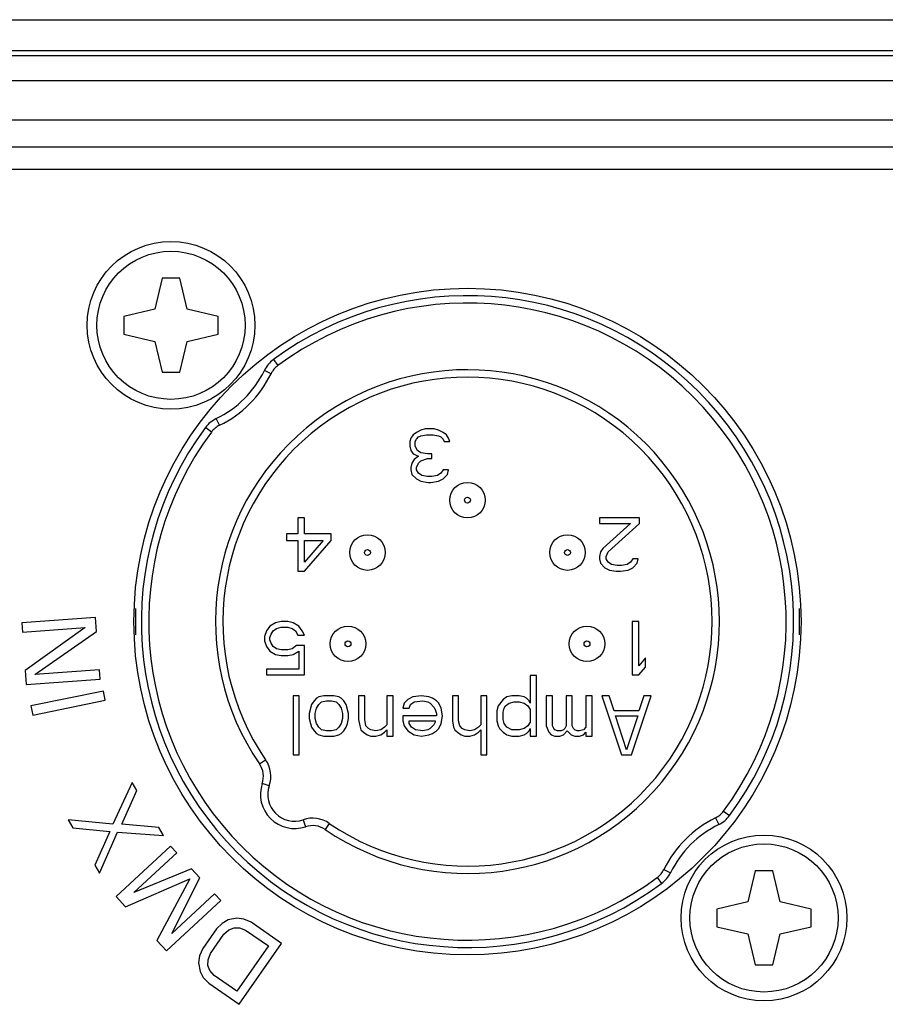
# Paper-space layout 'Sheet' of a CAD drawing. Header units: inches. Extents: x 0.2 to 10.8, y 0.2 to 8.3.
# Tile 455 of 545: x 9.537 to 9.654, y 4.918 to 5.051. Entities that reach past the tile are written whole.
import ezdxf

# ---------------------------------------------------------------- set-up
doc = ezdxf.new("R2010")
doc.units = ezdxf.units.IN
doc.header["$MEASUREMENT"] = 0
doc.layers.get('0').update_dxf_attribs({"lineweight": 5})
doc.layers.add('02___PRT_ALL_AXES', color=7, linetype='Continuous')

psp = doc.layouts.new('Sheet')

# ---------------------------------------------------------------- linework, layer by layer
at = {"color": 0, "linetype": 'ByBlock', "lineweight": -3}
for p, q in [((9.428709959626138, 5.051063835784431), (9.798123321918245, 5.051063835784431)), ((9.794370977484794, 5.046860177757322), (9.43246230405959, 5.046860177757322)), ((9.79376197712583, 5.046177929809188), (9.433071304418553, 5.046177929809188)), ((9.433071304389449, 5.042868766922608), (9.793761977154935, 5.042868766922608)), ((9.798984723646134, 5.037516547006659), (9.427848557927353, 5.037516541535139)), ((9.798984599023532, 5.033857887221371), (9.427848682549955, 5.033857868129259)), ((9.427848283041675, 5.030889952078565), (9.798984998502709, 5.030889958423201)), ((9.556216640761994, 5.016161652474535), (9.555249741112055, 5.011978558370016)), ((9.558616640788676, 5.016161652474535), (9.556216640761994, 5.016161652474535)), ((9.559583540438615, 5.011978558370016), (9.558616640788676, 5.016161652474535)), ((9.555249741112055, 5.011978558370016), (9.551066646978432, 5.011011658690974)), ((9.551066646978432, 5.011011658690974), (9.551066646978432, 5.008611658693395)), ((9.563766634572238, 5.011011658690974), (9.559583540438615, 5.011978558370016)), ((9.563766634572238, 5.008611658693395), (9.563766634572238, 5.011011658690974)), ((9.551066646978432, 5.008611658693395), (9.555249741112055, 5.007644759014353)), ((9.559583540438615, 5.007644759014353), (9.563766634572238, 5.008611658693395)), ((9.555249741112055, 5.007644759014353), (9.556216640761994, 5.003461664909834)), ((9.558616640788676, 5.003461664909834), (9.559583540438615, 5.007644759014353)), ((9.571232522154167, 5.005172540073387), (9.571827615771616, 5.004368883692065)), ((9.556216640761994, 5.003461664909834), (9.558616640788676, 5.003461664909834)), ((9.570913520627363, 5.003266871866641), (9.570013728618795, 5.003703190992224)), ((9.56396142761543, 4.996314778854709), (9.563525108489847, 4.997214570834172)), ((9.562859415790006, 4.995400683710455), (9.56205575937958, 4.9959957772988)), ((9.590066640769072, 4.995045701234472), (9.589766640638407, 4.994586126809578)), ((9.590516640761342, 4.99535208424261), (9.590066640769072, 4.995045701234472)), ((9.591116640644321, 4.995658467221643), (9.590516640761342, 4.99535208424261)), ((9.59081664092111, 4.994739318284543), (9.591116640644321, 4.994892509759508)), ((9.591716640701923, 4.995811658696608), (9.591116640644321, 4.995658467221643)), ((9.591116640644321, 4.994892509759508), (9.591866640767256, 4.995045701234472)), ((9.592916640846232, 4.995811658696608), (9.591716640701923, 4.995811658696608)), ((9.591866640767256, 4.995045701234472), (9.5927666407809, 4.995045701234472)), ((9.5927666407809, 4.995045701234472), (9.593516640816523, 4.994892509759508)), ((9.593516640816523, 4.995658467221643), (9.592916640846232, 4.995811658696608)), ((9.594116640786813, 4.99535208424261), (9.593516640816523, 4.995658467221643)), ((9.593516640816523, 4.994892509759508), (9.59381664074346, 4.994739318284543)), ((9.594566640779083, 4.995045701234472), (9.594116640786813, 4.99535208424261)), ((9.594866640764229, 4.994586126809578), (9.594566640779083, 4.995045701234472)), ((9.589766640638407, 4.994586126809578), (9.589616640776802, 4.994126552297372)), ((9.589616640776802, 4.994126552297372), (9.589616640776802, 4.993513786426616)), ((9.59036664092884, 4.994126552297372), (9.590516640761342, 4.994432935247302)), ((9.59036664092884, 4.993513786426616), (9.59036664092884, 4.994126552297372)), ((9.590516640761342, 4.994432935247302), (9.59081664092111, 4.994739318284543)), ((9.59381664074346, 4.994739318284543), (9.594116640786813, 4.994432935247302)), ((9.594116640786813, 4.994432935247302), (9.594266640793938, 4.994126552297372)), ((9.594266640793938, 4.994126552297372), (9.595016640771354, 4.994126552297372)), ((9.595016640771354, 4.994126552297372), (9.594866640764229, 4.994586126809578)), ((9.589616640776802, 4.993513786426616), (9.589766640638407, 4.99290102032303)), ((9.589766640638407, 4.99290102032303), (9.590066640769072, 4.992441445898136)), ((9.590066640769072, 4.992441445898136), (9.59081664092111, 4.992135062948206)), ((9.590666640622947, 4.99290102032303), (9.59036664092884, 4.993513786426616)), ((9.591116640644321, 4.9925946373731), (9.590666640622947, 4.99290102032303)), ((9.592016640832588, 4.992441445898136), (9.591116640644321, 4.9925946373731)), ((9.592616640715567, 4.992441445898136), (9.592016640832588, 4.992441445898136)), ((9.592616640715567, 4.99182868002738), (9.592616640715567, 4.992441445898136)), ((9.589916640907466, 4.991215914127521), (9.589766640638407, 4.990603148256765)), ((9.590216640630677, 4.991675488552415), (9.589916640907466, 4.991215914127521)), ((9.59081664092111, 4.992135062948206), (9.590216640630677, 4.991675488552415)), ((9.590516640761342, 4.990603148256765), (9.59081664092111, 4.991215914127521)), ((9.59081664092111, 4.991215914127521), (9.591116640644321, 4.99152229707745)), ((9.591116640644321, 4.99152229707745), (9.592016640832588, 4.99182868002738)), ((9.592016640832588, 4.99182868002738), (9.592616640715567, 4.99182868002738)), ((9.589766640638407, 4.990603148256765), (9.589766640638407, 4.990296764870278)), ((9.589766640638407, 4.990296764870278), (9.589916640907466, 4.989683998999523)), ((9.589916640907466, 4.989683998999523), (9.590516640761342, 4.989071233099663)), ((9.590516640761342, 4.990296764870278), (9.590516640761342, 4.990603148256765)), ((9.59081664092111, 4.989837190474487), (9.590516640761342, 4.990296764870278)), ((9.59126664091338, 4.989530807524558), (9.59081664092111, 4.989837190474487)), ((9.59381664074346, 4.989837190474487), (9.59336664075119, 4.989530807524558)), ((9.594116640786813, 4.990296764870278), (9.59381664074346, 4.989837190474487)), ((9.594866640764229, 4.990296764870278), (9.594116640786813, 4.990296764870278)), ((9.594116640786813, 4.989071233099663), (9.594716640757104, 4.989683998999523)), ((9.594716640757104, 4.989683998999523), (9.594866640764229, 4.990296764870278)), ((9.590516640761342, 4.989071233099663), (9.591116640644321, 4.988764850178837)), ((9.591116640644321, 4.988764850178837), (9.592166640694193, 4.988611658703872)), ((9.592016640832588, 4.989377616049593), (9.59126664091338, 4.989530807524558)), ((9.592616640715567, 4.989377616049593), (9.592016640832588, 4.989377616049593)), ((9.592166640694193, 4.988611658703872), (9.592466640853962, 4.988611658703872)), ((9.592466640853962, 4.988611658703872), (9.593516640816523, 4.988764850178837)), ((9.59336664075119, 4.989530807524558), (9.592616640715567, 4.989377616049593)), ((9.593516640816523, 4.988764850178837), (9.594116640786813, 4.989071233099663)), ((9.574516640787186, 4.983811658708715), (9.574516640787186, 4.981666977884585)), ((9.575416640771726, 4.983811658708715), (9.574516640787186, 4.983811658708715)), ((9.575416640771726, 4.981666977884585), (9.575416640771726, 4.983811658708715)), ((9.615216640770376, 4.983811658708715), (9.615216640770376, 4.98304570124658)), ((9.620616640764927, 4.983811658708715), (9.615216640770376, 4.983811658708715)), ((9.615216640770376, 4.98304570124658), (9.619416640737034, 4.98304570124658)), ((9.619416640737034, 4.98304570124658), (9.615666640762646, 4.979675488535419)), ((9.616416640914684, 4.979215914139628), (9.620616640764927, 4.98304570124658)), ((9.620616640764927, 4.98304570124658), (9.620616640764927, 4.983811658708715)), ((9.573016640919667, 4.981666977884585), (9.573016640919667, 4.980747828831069)), ((9.574516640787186, 4.981666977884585), (9.573016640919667, 4.981666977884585)), ((9.579016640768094, 4.981666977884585), (9.575416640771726, 4.981666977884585)), ((9.579016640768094, 4.980747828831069), (9.579016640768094, 4.981666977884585)), ((9.573016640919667, 4.980747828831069), (9.574516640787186, 4.980747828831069)), ((9.574516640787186, 4.980747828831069), (9.574516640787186, 4.976611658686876)), ((9.575416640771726, 4.976611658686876), (9.579016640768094, 4.980747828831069)), ((9.577966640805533, 4.980747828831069), (9.575416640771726, 4.977837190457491)), ((9.575416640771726, 4.977837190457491), (9.575416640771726, 4.980747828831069)), ((9.575416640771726, 4.980747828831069), (9.577966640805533, 4.980747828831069)), ((9.615366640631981, 4.979215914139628), (9.615216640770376, 4.978603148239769)), ((9.615666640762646, 4.979675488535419), (9.615366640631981, 4.979215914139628)), ((9.61611664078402, 4.978603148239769), (9.616416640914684, 4.979215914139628)), ((9.615216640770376, 4.978603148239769), (9.615216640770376, 4.978296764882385)), ((9.615216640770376, 4.978296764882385), (9.615366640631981, 4.977683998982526)), ((9.615366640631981, 4.977683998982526), (9.615966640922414, 4.97707123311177)), ((9.61611664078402, 4.978296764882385), (9.61611664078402, 4.978603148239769)), ((9.616416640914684, 4.977837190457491), (9.61611664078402, 4.978296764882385)), ((9.616866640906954, 4.977530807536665), (9.616416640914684, 4.977837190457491)), ((9.619416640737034, 4.977837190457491), (9.618966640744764, 4.977530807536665)), ((9.619716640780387, 4.978296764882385), (9.619416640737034, 4.977837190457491)), ((9.620466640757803, 4.978296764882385), (9.619716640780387, 4.978296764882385)), ((9.619716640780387, 4.97707123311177), (9.620316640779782, 4.977683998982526)), ((9.620316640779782, 4.977683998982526), (9.620466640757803, 4.978296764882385)), ((9.574516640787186, 4.976611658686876), (9.575416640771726, 4.976611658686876)), ((9.615966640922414, 4.97707123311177), (9.61656664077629, 4.976764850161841)), ((9.61656664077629, 4.976764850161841), (9.617466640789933, 4.976611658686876)), ((9.617616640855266, 4.9773776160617), (9.616866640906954, 4.977530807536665)), ((9.617466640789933, 4.976611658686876), (9.618066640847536, 4.976611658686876)), ((9.618216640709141, 4.9773776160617), (9.617616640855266, 4.9773776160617)), ((9.618066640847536, 4.976611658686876), (9.619116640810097, 4.976764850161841)), ((9.618966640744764, 4.977530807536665), (9.618216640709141, 4.9773776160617)), ((9.619116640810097, 4.976764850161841), (9.619716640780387, 4.97707123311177)), ((9.552616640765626, 4.971582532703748), (9.552616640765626, 4.968048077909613)), ((9.642216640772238, 4.968040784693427), (9.642216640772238, 4.971575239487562)), ((9.547246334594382, 4.970360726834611), (9.537272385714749, 4.969639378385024)), ((9.537272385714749, 4.969639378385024), (9.537362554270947, 4.968392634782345)), ((9.54738158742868, 4.968490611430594), (9.547246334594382, 4.970360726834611)), ((9.571516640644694, 4.96965846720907), (9.570766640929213, 4.969198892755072)), ((9.572266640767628, 4.969811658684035), (9.571516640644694, 4.96965846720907)), ((9.573166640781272, 4.969811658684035), (9.572266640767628, 4.969811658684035)), ((9.573916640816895, 4.96965846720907), (9.573166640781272, 4.969811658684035)), ((9.57466664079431, 4.969198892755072), (9.573916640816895, 4.96965846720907)), ((9.619616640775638, 4.969811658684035), (9.619616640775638, 4.9626116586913)), ((9.620516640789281, 4.969811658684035), (9.619616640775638, 4.969811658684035)), ((9.620516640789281, 4.963837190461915), (9.620516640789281, 4.969811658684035)), ((9.537362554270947, 4.968392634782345), (9.545851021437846, 4.969006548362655)), ((9.545851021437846, 4.969006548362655), (9.537738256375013, 4.963197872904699)), ((9.53905661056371, 4.962666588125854), (9.54738158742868, 4.968490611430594)), ((9.570316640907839, 4.968586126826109), (9.570016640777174, 4.967820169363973)), ((9.570766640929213, 4.969198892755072), (9.570316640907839, 4.968586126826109)), ((9.570916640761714, 4.968126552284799), (9.571216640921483, 4.968586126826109)), ((9.571216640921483, 4.968586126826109), (9.571666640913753, 4.968892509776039)), ((9.571666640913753, 4.968892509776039), (9.572266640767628, 4.9690457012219)), ((9.572266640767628, 4.9690457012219), (9.573166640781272, 4.9690457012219)), ((9.573166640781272, 4.9690457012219), (9.573766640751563, 4.968892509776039)), ((9.573766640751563, 4.968892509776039), (9.574216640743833, 4.968586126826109)), ((9.574216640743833, 4.968586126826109), (9.574516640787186, 4.967973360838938)), ((9.575116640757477, 4.968586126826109), (9.57466664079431, 4.969198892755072)), ((9.575416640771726, 4.967973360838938), (9.575116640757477, 4.968586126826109)), ((9.570016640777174, 4.967820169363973), (9.570016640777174, 4.967207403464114)), ((9.570016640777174, 4.967207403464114), (9.570316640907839, 4.966441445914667)), ((9.570766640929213, 4.967666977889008), (9.570916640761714, 4.968126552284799)), ((9.570766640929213, 4.967360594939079), (9.570766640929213, 4.967666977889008)), ((9.570916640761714, 4.966901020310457), (9.570766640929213, 4.967360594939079)), ((9.574516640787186, 4.967973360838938), (9.575416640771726, 4.967973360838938)), ((9.570316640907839, 4.966441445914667), (9.570766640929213, 4.965828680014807)), ((9.570766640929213, 4.965828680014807), (9.571516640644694, 4.965369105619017)), ((9.571216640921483, 4.966441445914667), (9.570916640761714, 4.966901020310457)), ((9.571666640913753, 4.966135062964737), (9.571216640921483, 4.966441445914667)), ((9.572266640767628, 4.965981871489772), (9.571666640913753, 4.966135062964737)), ((9.573166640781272, 4.965981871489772), (9.572266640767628, 4.965981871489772)), ((9.573766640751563, 4.966135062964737), (9.573166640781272, 4.965981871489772)), ((9.574366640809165, 4.966594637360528), (9.573766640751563, 4.966135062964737)), ((9.573916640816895, 4.965369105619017), (9.57466664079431, 4.965828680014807)), ((9.575416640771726, 4.966594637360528), (9.574366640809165, 4.966594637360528)), ((9.57466664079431, 4.965828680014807), (9.57466664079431, 4.96337761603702)), ((9.575416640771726, 4.9626116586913), (9.575416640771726, 4.966594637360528)), ((9.571516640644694, 4.965369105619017), (9.572266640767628, 4.965215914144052)), ((9.572266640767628, 4.965215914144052), (9.573166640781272, 4.965215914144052)), ((9.573166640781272, 4.965215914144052), (9.573916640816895, 4.965369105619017)), ((9.621416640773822, 4.964909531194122), (9.620516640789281, 4.963837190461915)), ((9.621416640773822, 4.96368399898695), (9.621416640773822, 4.964909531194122)), ((9.537738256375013, 4.963197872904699), (9.53787350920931, 4.961327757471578)), ((9.547757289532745, 4.963295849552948), (9.53905661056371, 4.962666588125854)), ((9.547847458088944, 4.962049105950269), (9.547757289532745, 4.963295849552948)), ((9.570316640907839, 4.96337761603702), (9.570316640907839, 4.9626116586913)), ((9.57466664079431, 4.96337761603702), (9.570316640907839, 4.96337761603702)), ((9.620516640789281, 4.9626116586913), (9.621416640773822, 4.96368399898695)), ((9.53787350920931, 4.961327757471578), (9.547847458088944, 4.962049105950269)), ((9.570316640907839, 4.9626116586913), (9.575416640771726, 4.9626116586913)), ((9.605883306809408, 4.962535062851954), (9.605883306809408, 4.958790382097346)), ((9.606716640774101, 4.962535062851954), (9.605883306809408, 4.962535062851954)), ((9.606716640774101, 4.954364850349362), (9.606716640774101, 4.962535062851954)), ((9.619616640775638, 4.9626116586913), (9.620516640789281, 4.9626116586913)), ((9.54830190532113, 4.960423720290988), (9.538503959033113, 4.958423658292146)), ((9.548551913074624, 4.959198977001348), (9.54830190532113, 4.960423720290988)), ((9.538753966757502, 4.957198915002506), (9.548551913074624, 4.959198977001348)), ((9.573883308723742, 4.959811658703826), (9.573883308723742, 4.951811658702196)), ((9.574716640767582, 4.959811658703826), (9.573883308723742, 4.959811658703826)), ((9.574716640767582, 4.951811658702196), (9.574716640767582, 4.959811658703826)), ((9.576716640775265, 4.959130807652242), (9.57638330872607, 4.958620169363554)), ((9.57704997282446, 4.959471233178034), (9.576716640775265, 4.959130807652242)), ((9.57738330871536, 4.95964144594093), (9.57704997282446, 4.959471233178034)), ((9.578049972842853, 4.959811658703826), (9.57738330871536, 4.95964144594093)), ((9.577716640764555, 4.958960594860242), (9.57838330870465, 4.959130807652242)), ((9.579383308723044, 4.959811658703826), (9.578049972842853, 4.959811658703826)), ((9.57838330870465, 4.959130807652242), (9.579049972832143, 4.959130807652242)), ((9.579049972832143, 4.959130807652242), (9.579716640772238, 4.958960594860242)), ((9.580049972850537, 4.95964144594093), (9.579383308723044, 4.959811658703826)), ((9.580383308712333, 4.959471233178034), (9.580049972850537, 4.95964144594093)), ((9.580716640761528, 4.959130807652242), (9.580383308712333, 4.959471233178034)), ((9.581049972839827, 4.958620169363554), (9.580716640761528, 4.959130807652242)), ((9.582716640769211, 4.959811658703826), (9.582716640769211, 4.956577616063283)), ((9.583549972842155, 4.959811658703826), (9.582716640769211, 4.959811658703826)), ((9.583549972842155, 4.956577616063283), (9.583549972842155, 4.959811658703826)), ((9.586549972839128, 4.959811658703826), (9.586549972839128, 4.955896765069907)), ((9.587383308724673, 4.959811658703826), (9.586549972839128, 4.959811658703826)), ((9.587383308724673, 4.954364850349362), (9.587383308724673, 4.959811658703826)), ((9.589383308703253, 4.959301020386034), (9.588883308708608, 4.958790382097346)), ((9.590049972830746, 4.95964144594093), (9.589383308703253, 4.959301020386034)), ((9.591216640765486, 4.959811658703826), (9.590049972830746, 4.95964144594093)), ((9.590216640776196, 4.958960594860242), (9.591383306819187, 4.959130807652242)), ((9.59221664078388, 4.95964144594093), (9.591216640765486, 4.959811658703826)), ((9.591383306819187, 4.959130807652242), (9.592049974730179, 4.958960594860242)), ((9.592716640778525, 4.959471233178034), (9.59221664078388, 4.95964144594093)), ((9.59321664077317, 4.959130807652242), (9.592716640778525, 4.959471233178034)), ((9.593549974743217, 4.958790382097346), (9.59321664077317, 4.959130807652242)), ((9.59538330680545, 4.959811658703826), (9.59538330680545, 4.956407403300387)), ((9.596216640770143, 4.959811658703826), (9.59538330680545, 4.959811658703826)), ((9.596216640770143, 4.956407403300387), (9.596216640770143, 4.959811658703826)), ((9.599216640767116, 4.959811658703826), (9.599216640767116, 4.955896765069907)), ((9.600049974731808, 4.959811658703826), (9.599216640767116, 4.959811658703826)), ((9.600049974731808, 4.951811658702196), (9.600049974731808, 4.959811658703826)), ((9.60221664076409, 4.959301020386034), (9.601549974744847, 4.958449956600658)), ((9.602716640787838, 4.95964144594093), (9.60221664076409, 4.959301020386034)), ((9.60338330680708, 4.959811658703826), (9.602716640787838, 4.95964144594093)), ((9.60438330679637, 4.959811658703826), (9.60338330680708, 4.959811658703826)), ((9.605049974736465, 4.95964144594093), (9.60438330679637, 4.959811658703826)), ((9.605383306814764, 4.959471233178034), (9.605049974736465, 4.95964144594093)), ((9.605716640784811, 4.959130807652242), (9.605383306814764, 4.959471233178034)), ((9.605883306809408, 4.958790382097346), (9.605716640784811, 4.959130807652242)), ((9.608049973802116, 4.959811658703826), (9.608049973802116, 4.955726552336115)), ((9.608883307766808, 4.959811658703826), (9.608049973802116, 4.959811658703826)), ((9.608883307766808, 4.955726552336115), (9.608883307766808, 4.959811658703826)), ((9.610716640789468, 4.959811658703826), (9.610716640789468, 4.955726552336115)), ((9.611549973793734, 4.959811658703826), (9.610716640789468, 4.959811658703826)), ((9.611549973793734, 4.955726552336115), (9.611549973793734, 4.959811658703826)), ((9.613383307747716, 4.959811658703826), (9.613383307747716, 4.955556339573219)), ((9.614216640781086, 4.959811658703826), (9.613383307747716, 4.959811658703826)), ((9.614216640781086, 4.954364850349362), (9.614216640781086, 4.959811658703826)), ((9.615549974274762, 4.959811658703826), (9.618216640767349, 4.951811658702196)), ((9.616549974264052, 4.959811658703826), (9.615549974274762, 4.959811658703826)), ((9.617216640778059, 4.95776910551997), (9.616549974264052, 4.959811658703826)), ((9.619549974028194, 4.951811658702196), (9.622216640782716, 4.959811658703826)), ((9.621216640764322, 4.959811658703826), (9.6205499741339, 4.95776910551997)), ((9.622216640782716, 4.959811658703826), (9.621216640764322, 4.959811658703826)), ((9.538503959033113, 4.958423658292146), (9.538753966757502, 4.957198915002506)), ((9.57638330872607, 4.958620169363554), (9.57604997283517, 4.957428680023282)), ((9.576883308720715, 4.957428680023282), (9.57704997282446, 4.958109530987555)), ((9.57704997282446, 4.958109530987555), (9.57738330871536, 4.958620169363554)), ((9.57738330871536, 4.958620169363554), (9.577716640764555, 4.958960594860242)), ((9.579716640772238, 4.958960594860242), (9.580049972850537, 4.958620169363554)), ((9.580049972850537, 4.958620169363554), (9.580383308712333, 4.958109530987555)), ((9.580383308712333, 4.958109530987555), (9.580549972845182, 4.957428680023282)), ((9.581383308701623, 4.957428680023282), (9.581049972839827, 4.958620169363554)), ((9.588883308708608, 4.958790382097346), (9.588716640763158, 4.958109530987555)), ((9.588716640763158, 4.958109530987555), (9.589549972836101, 4.958109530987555)), ((9.589549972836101, 4.958109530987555), (9.589716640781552, 4.958620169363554)), ((9.589716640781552, 4.958620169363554), (9.590216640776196, 4.958960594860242)), ((9.592049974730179, 4.958960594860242), (9.592383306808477, 4.958790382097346)), ((9.592383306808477, 4.958790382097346), (9.592883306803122, 4.958279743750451)), ((9.592883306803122, 4.958279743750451), (9.593049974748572, 4.957939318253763)), ((9.593049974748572, 4.957939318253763), (9.59321664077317, 4.957428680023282)), ((9.593883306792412, 4.958109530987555), (9.593549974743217, 4.958790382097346)), ((9.594049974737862, 4.957088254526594), (9.593883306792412, 4.958109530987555)), ((9.601549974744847, 4.958449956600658), (9.601383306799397, 4.95776910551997)), ((9.601383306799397, 4.95776910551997), (9.601383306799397, 4.956407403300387)), ((9.60221664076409, 4.957598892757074), (9.60238330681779, 4.958109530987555)), ((9.60238330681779, 4.958109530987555), (9.602549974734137, 4.958449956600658)), ((9.602549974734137, 4.958449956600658), (9.603049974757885, 4.958790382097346)), ((9.603049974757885, 4.958790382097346), (9.603716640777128, 4.958960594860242)), ((9.603716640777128, 4.958960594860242), (9.60438330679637, 4.958960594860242)), ((9.60438330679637, 4.958960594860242), (9.605049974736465, 4.958790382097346)), ((9.605049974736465, 4.958790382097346), (9.60554997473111, 4.958449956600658)), ((9.60554997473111, 4.958449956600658), (9.605883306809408, 4.957939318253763)), ((9.605883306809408, 4.957939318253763), (9.605883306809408, 4.956237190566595)), ((9.6205499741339, 4.95776910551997), (9.617216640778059, 4.95776910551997)), ((9.57604997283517, 4.957428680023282), (9.57604997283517, 4.956747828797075)), ((9.57604997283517, 4.956747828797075), (9.57621664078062, 4.956066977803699)), ((9.576883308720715, 4.956747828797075), (9.576883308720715, 4.957428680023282)), ((9.57704997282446, 4.956066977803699), (9.576883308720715, 4.956747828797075)), ((9.580549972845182, 4.956747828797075), (9.580383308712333, 4.956066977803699)), ((9.580549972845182, 4.957428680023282), (9.580549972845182, 4.956747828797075)), ((9.581216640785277, 4.956066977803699), (9.581383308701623, 4.956747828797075)), ((9.581383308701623, 4.956747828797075), (9.581383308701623, 4.957428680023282)), ((9.582716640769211, 4.956577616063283), (9.582883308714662, 4.955726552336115)), ((9.583716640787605, 4.955726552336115), (9.583549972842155, 4.956577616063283)), ((9.588716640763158, 4.957088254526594), (9.588716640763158, 4.956407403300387)), ((9.59321664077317, 4.957088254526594), (9.588716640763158, 4.957088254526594)), ((9.588716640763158, 4.956407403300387), (9.588883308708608, 4.955726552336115)), ((9.589549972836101, 4.956066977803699), (9.589549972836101, 4.956407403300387)), ((9.589549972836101, 4.956407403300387), (9.593049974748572, 4.956407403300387)), ((9.593049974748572, 4.956407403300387), (9.593049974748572, 4.956237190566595)), ((9.59321664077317, 4.957428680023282), (9.59321664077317, 4.957088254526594)), ((9.593883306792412, 4.956066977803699), (9.594049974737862, 4.957088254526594)), ((9.59538330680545, 4.956407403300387), (9.5955499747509, 4.955556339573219)), ((9.59638330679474, 4.955726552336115), (9.596216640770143, 4.956407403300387)), ((9.601383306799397, 4.956407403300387), (9.601549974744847, 4.955726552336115)), ((9.60221664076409, 4.956577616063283), (9.60221664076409, 4.957598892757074)), ((9.60238330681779, 4.956066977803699), (9.60221664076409, 4.956577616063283)), ((9.618883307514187, 4.952492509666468), (9.617383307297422, 4.957088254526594)), ((9.617383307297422, 4.957088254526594), (9.62038330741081, 4.957088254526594)), ((9.62038330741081, 4.957088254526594), (9.618883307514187, 4.952492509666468)), ((9.57621664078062, 4.956066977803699), (9.57638330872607, 4.955556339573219)), ((9.57638330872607, 4.955556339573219), (9.576716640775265, 4.955045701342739)), ((9.576716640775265, 4.955045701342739), (9.57704997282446, 4.954705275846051)), ((9.57738330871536, 4.955556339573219), (9.57704997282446, 4.956066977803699)), ((9.577716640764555, 4.955215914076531), (9.57738330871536, 4.955556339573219)), ((9.57838330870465, 4.955045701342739), (9.577716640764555, 4.955215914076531)), ((9.579049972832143, 4.955045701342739), (9.57838330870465, 4.955045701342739)), ((9.579716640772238, 4.955215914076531), (9.579049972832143, 4.955045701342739)), ((9.580049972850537, 4.955556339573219), (9.579716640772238, 4.955215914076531)), ((9.580383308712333, 4.956066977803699), (9.580049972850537, 4.955556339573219)), ((9.580383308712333, 4.954705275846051), (9.580716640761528, 4.955045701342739)), ((9.580716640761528, 4.955045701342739), (9.581049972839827, 4.955556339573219)), ((9.581049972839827, 4.955556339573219), (9.581216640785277, 4.956066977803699)), ((9.582883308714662, 4.955726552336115), (9.58304997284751, 4.955215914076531)), ((9.58304997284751, 4.955215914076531), (9.583383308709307, 4.954875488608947)), ((9.5840499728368, 4.955386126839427), (9.583716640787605, 4.955726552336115)), ((9.5843833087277, 4.955215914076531), (9.5840499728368, 4.955386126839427)), ((9.58504997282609, 4.955045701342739), (9.5843833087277, 4.955215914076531)), ((9.585716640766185, 4.955215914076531), (9.58504997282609, 4.955045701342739)), ((9.586216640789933, 4.955556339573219), (9.585716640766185, 4.955215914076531)), ((9.586549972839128, 4.955896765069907), (9.586216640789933, 4.955556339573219)), ((9.586216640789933, 4.954875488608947), (9.586549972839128, 4.955215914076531)), ((9.586549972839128, 4.955215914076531), (9.586549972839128, 4.954364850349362)), ((9.588883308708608, 4.955726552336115), (9.589383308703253, 4.955045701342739)), ((9.589383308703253, 4.955045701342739), (9.590216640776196, 4.954535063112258)), ((9.589883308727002, 4.955556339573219), (9.589549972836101, 4.956066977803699)), ((9.590383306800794, 4.955215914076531), (9.589883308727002, 4.955556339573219)), ((9.591383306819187, 4.955045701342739), (9.590383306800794, 4.955215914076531)), ((9.592049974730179, 4.955215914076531), (9.591383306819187, 4.955045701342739)), ((9.592383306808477, 4.955386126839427), (9.592049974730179, 4.955215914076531)), ((9.592883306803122, 4.955896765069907), (9.592383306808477, 4.955386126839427)), ((9.592716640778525, 4.954705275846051), (9.59321664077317, 4.955045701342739)), ((9.593049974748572, 4.956237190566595), (9.592883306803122, 4.955896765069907)), ((9.59321664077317, 4.955045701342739), (9.593549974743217, 4.955386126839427)), ((9.593549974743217, 4.955386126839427), (9.593883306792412, 4.956066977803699)), ((9.5955499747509, 4.955556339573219), (9.595716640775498, 4.955215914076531)), ((9.595716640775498, 4.955215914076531), (9.596049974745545, 4.954875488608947)), ((9.596716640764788, 4.955386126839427), (9.59638330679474, 4.955726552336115)), ((9.597049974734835, 4.955215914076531), (9.596716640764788, 4.955386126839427)), ((9.597716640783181, 4.955045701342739), (9.597049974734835, 4.955215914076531)), ((9.598383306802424, 4.955215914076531), (9.597716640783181, 4.955045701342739)), ((9.598883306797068, 4.955556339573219), (9.598383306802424, 4.955215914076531)), ((9.599216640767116, 4.955896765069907), (9.598883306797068, 4.955556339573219)), ((9.598883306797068, 4.954875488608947), (9.599216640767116, 4.955215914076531)), ((9.599216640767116, 4.955215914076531), (9.599216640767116, 4.951811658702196)), ((9.601549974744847, 4.955726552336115), (9.601716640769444, 4.955386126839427)), ((9.601716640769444, 4.955386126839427), (9.60221664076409, 4.954875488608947)), ((9.602716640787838, 4.955556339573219), (9.60238330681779, 4.956066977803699)), ((9.60338330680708, 4.955215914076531), (9.602716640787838, 4.955556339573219)), ((9.60438330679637, 4.955215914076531), (9.60338330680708, 4.955215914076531)), ((9.605049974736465, 4.955386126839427), (9.60438330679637, 4.955215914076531)), ((9.60554997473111, 4.955726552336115), (9.605049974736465, 4.955386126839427)), ((9.605383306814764, 4.954705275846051), (9.605716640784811, 4.955045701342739)), ((9.605883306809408, 4.956237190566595), (9.60554997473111, 4.955726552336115)), ((9.605716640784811, 4.955045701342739), (9.605883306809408, 4.955386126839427)), ((9.605883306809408, 4.955386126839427), (9.605883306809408, 4.954364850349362)), ((9.608049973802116, 4.955726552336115), (9.608383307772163, 4.954875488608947)), ((9.609049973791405, 4.955386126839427), (9.608883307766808, 4.955726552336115)), ((9.60921664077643, 4.955215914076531), (9.609049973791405, 4.955386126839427)), ((9.60954997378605, 4.955045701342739), (9.60921664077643, 4.955215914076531)), ((9.610049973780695, 4.955045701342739), (9.60954997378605, 4.955045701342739)), ((9.610383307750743, 4.955215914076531), (9.610049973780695, 4.955045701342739)), ((9.610549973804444, 4.955386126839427), (9.610383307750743, 4.955215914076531)), ((9.610383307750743, 4.954535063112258), (9.610883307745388, 4.955045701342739)), ((9.610716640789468, 4.955726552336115), (9.610549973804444, 4.955386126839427)), ((9.610883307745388, 4.955045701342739), (9.611383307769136, 4.954535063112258)), ((9.611716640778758, 4.955386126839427), (9.611549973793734, 4.955726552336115)), ((9.611883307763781, 4.955215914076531), (9.611716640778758, 4.955386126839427)), ((9.612216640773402, 4.955045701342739), (9.611883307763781, 4.955215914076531)), ((9.612549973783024, 4.955045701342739), (9.612216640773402, 4.955045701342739)), ((9.613049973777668, 4.955215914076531), (9.612549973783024, 4.955045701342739)), ((9.613383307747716, 4.955556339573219), (9.613049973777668, 4.955215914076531)), ((9.57704997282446, 4.954705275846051), (9.57738330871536, 4.954535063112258)), ((9.57738330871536, 4.954535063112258), (9.578049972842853, 4.954364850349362)), ((9.578049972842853, 4.954364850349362), (9.579383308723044, 4.954364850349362)), ((9.579383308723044, 4.954364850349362), (9.580049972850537, 4.954535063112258)), ((9.580049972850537, 4.954535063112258), (9.580383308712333, 4.954705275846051)), ((9.583383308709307, 4.954875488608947), (9.583883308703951, 4.954535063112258)), ((9.583883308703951, 4.954535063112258), (9.5843833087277, 4.954364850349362)), ((9.5843833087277, 4.954364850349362), (9.58504997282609, 4.954364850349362)), ((9.58504997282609, 4.954364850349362), (9.585716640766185, 4.954535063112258)), ((9.585716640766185, 4.954535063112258), (9.586216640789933, 4.954875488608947)), ((9.586549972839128, 4.954364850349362), (9.587383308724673, 4.954364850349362)), ((9.590216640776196, 4.954535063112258), (9.591216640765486, 4.954364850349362)), ((9.591216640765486, 4.954364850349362), (9.59221664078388, 4.954535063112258)), ((9.59221664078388, 4.954535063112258), (9.592716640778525, 4.954705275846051)), ((9.596049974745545, 4.954875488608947), (9.59654997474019, 4.954535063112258)), ((9.59654997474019, 4.954535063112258), (9.597049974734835, 4.954364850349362)), ((9.597049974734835, 4.954364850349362), (9.597716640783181, 4.954364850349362)), ((9.597716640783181, 4.954364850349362), (9.598383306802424, 4.954535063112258)), ((9.598383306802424, 4.954535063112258), (9.598883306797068, 4.954875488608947)), ((9.60221664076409, 4.954875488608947), (9.602716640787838, 4.954535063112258)), ((9.602716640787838, 4.954535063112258), (9.60338330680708, 4.954364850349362)), ((9.60338330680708, 4.954364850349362), (9.60438330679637, 4.954364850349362)), ((9.60438330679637, 4.954364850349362), (9.605049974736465, 4.954535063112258)), ((9.605049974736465, 4.954535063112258), (9.605383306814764, 4.954705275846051)), ((9.605883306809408, 4.954364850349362), (9.606716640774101, 4.954364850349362)), ((9.608383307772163, 4.954875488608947), (9.608716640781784, 4.954535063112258)), ((9.608716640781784, 4.954535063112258), (9.60921664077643, 4.954364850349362)), ((9.60921664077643, 4.954364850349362), (9.609883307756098, 4.954364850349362)), ((9.609883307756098, 4.954364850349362), (9.610383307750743, 4.954535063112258)), ((9.611383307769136, 4.954535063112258), (9.611883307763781, 4.954364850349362)), ((9.611883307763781, 4.954364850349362), (9.612549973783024, 4.954364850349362)), ((9.612549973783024, 4.954364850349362), (9.613049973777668, 4.954535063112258)), ((9.613049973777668, 4.954535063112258), (9.613383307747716, 4.954875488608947)), ((9.613383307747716, 4.954875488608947), (9.613383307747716, 4.954364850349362)), ((9.613383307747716, 4.954364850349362), (9.614216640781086, 4.954364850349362)), ((9.569359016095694, 4.950608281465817), (9.570184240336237, 4.951173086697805)), ((9.573883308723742, 4.951811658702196), (9.574716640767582, 4.951811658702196)), ((9.599216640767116, 4.951811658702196), (9.600049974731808, 4.951811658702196)), ((9.618216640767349, 4.951811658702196), (9.619549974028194, 4.951811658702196)), ((9.552181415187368, 4.948106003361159), (9.549569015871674, 4.942467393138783)), ((9.550802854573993, 4.942466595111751), (9.55281390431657, 4.947027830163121)), ((9.55281390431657, 4.947027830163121), (9.552181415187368, 4.948106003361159)), ((9.570672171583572, 4.94763137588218), (9.569724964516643, 4.947951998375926)), ((9.54355602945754, 4.943046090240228), (9.544188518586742, 4.941967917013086)), ((9.549569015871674, 4.942467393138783), (9.54355602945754, 4.943046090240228)), ((9.575236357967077, 4.943067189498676), (9.575556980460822, 4.942119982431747)), ((9.630871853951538, 4.943308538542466), (9.631308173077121, 4.942408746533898)), ((9.631973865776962, 4.944222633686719), (9.632777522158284, 4.943627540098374)), ((9.544188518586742, 4.941967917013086), (9.549151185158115, 4.941497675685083)), ((9.555765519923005, 4.941996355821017), (9.550802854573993, 4.942466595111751)), ((9.556398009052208, 4.940918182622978), (9.555765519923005, 4.941996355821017)), ((9.578778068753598, 4.942579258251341), (9.578213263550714, 4.941754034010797)), ((9.549151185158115, 4.941497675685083), (9.547140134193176, 4.936936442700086)), ((9.547772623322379, 4.935858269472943), (9.55020150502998, 4.941389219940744)), ((9.55020150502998, 4.941389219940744), (9.556398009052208, 4.940918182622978)), ((9.557338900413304, 4.939500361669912), (9.550002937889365, 4.932704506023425)), ((9.558188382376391, 4.938583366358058), (9.557338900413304, 4.939500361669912)), ((9.552413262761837, 4.933233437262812), (9.558188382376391, 4.938583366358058)), ((9.547140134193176, 4.936936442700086), (9.547772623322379, 4.935858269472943)), ((9.560170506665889, 4.936443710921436), (9.552413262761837, 4.933233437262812)), ((9.561303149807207, 4.935221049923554), (9.560170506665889, 4.936443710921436)), ((9.551277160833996, 4.931329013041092), (9.55995640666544, 4.935109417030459)), ((9.55995640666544, 4.935109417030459), (9.555524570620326, 4.92674403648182)), ((9.55751015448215, 4.927731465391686), (9.561303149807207, 4.935221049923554)), ((9.623005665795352, 4.93525443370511), (9.623600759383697, 4.934450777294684)), ((9.623919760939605, 4.936356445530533), (9.62481955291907, 4.93592012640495)), ((9.636216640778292, 4.936161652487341), (9.63524974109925, 4.931978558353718)), ((9.63861664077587, 4.936161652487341), (9.636216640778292, 4.936161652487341)), ((9.639583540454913, 4.931978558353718), (9.63861664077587, 4.936161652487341)), ((9.550002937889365, 4.932704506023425), (9.551277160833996, 4.931329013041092)), ((9.563285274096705, 4.933081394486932), (9.55751015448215, 4.927731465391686)), ((9.564134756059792, 4.932164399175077), (9.563285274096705, 4.933081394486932)), ((9.556798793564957, 4.92536854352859), (9.564134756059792, 4.932164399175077)), ((9.63524974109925, 4.931978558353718), (9.63106664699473, 4.931011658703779)), ((9.643766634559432, 4.931011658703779), (9.639583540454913, 4.931978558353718)), ((9.566310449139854, 4.929761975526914), (9.565140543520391, 4.929538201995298)), ((9.567237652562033, 4.929636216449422), (9.566310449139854, 4.929761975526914)), ((9.63106664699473, 4.931011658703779), (9.63106664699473, 4.928611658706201)), ((9.643766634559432, 4.928611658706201), (9.643766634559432, 4.931011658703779)), ((9.56431288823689, 4.929076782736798), (9.563535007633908, 4.92832177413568)), ((9.565140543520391, 4.929538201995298), (9.56431288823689, 4.929076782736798)), ((9.565218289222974, 4.928189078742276), (9.565924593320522, 4.928475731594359)), ((9.565924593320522, 4.928475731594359), (9.566680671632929, 4.928468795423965)), ((9.566680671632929, 4.928468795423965), (9.567486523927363, 4.928168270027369)), ((9.568214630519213, 4.92921686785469), (9.567237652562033, 4.929636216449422)), ((9.572321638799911, 4.926365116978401), (9.568214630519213, 4.92921686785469)), ((9.63106664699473, 4.928611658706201), (9.63524974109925, 4.927644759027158)), ((9.639583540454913, 4.927644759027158), (9.643766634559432, 4.928611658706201)), ((9.563535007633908, 4.92832177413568), (9.561714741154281, 4.92570027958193)), ((9.562741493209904, 4.924987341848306), (9.56456175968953, 4.92760883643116)), ((9.56456175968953, 4.92760883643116), (9.565218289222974, 4.928189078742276)), ((9.567486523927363, 4.928168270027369), (9.570566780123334, 4.9260294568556)), ((9.63524974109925, 4.927644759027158), (9.636216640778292, 4.923461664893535)), ((9.63861664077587, 4.923461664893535), (9.639583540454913, 4.927644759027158)), ((9.555524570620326, 4.92674403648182), (9.556798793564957, 4.92536854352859)), ((9.570566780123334, 4.9260294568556), (9.56631949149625, 4.919912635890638)), ((9.566618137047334, 4.918151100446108), (9.572321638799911, 4.926365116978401)), ((9.561279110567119, 4.924707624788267), (9.561135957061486, 4.923770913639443)), ((9.561714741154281, 4.92570027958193), (9.561279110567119, 4.924707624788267)), ((9.562427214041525, 4.924169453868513), (9.562741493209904, 4.924987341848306)), ((9.561135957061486, 4.923770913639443), (9.561335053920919, 4.922596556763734)), ((9.562405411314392, 4.923407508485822), (9.562427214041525, 4.924169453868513)), ((9.562676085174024, 4.922701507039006), (9.562405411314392, 4.923407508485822)), ((9.636216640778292, 4.923461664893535), (9.63861664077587, 4.923461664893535)), ((9.561335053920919, 4.922596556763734), (9.561776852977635, 4.921771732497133)), ((9.561776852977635, 4.921771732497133), (9.562511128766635, 4.921002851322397)), ((9.563239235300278, 4.922051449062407), (9.562676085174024, 4.922701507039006)), ((9.56631949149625, 4.919912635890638), (9.563239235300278, 4.922051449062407)), ((9.562511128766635, 4.921002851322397), (9.566618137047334, 4.918151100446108))]:
    psp.add_line(p, q, dxfattribs=at)
for centre, radius in [((9.557416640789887, 5.009811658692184), 0.01132), ((9.597416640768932, 4.969811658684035), 0.04500000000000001), ((9.597416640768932, 4.986211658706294), 0.002400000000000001), ((9.597416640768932, 4.986211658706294), 0.0004000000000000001), ((9.58392228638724, 4.979131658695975), 0.002400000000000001), ((9.610910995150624, 4.979131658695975), 0.002400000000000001), ((9.58392228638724, 4.979131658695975), 0.0004000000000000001), ((9.610910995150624, 4.979131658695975), 0.0004000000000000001), ((9.581293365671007, 4.966811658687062), 0.002400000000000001), ((9.613539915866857, 4.966811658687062), 0.002400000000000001), ((9.581293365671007, 4.966811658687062), 0.0004000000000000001), ((9.613539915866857, 4.966811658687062), 0.0004000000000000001), ((9.637416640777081, 4.92981165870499), 0.0111905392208)]:
    psp.add_circle(centre, radius, dxfattribs=at)
for centre, radius, start, end in [((9.597416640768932, 4.969811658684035), 0.04400000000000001, 323.4806948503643, 126.5193051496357), ((9.597416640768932, 4.969811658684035), 0.04300000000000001, 323.4806948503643, 126.5193051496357), ((9.573612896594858, 5.001957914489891), 0.004000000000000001, 126.5193051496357, 154.1307387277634), ((9.573612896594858, 5.001957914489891), 0.003000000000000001, 126.5193051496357, 154.1307387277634), ((9.597416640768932, 4.969811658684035), 0.03400000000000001, 235.6112340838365, 214.3887659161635), ((9.557416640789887, 5.009811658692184), 0.014, 295.8692612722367, 334.1307387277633), ((9.557416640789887, 5.009811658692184), 0.015, 295.8692612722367, 334.1307387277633), ((9.597416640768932, 4.969811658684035), 0.03300000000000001, 235.6112340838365, 214.3887659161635), ((9.565270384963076, 4.993615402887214), 0.004000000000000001, 115.8692612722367, 143.4806948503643), ((9.565270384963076, 4.993615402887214), 0.003000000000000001, 115.8692612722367, 143.4806948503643), ((9.597416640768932, 4.969811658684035), 0.04400000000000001, 143.4806948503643, 306.5193051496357), ((9.597416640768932, 4.969811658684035), 0.04300000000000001, 143.4806948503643, 306.5193051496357), ((9.566883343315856, 4.948913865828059), 0.004000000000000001, 341.2994255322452, 34.38876591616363), ((9.566883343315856, 4.948913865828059), 0.003000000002, 341.2994255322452, 34.38876591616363), ((9.574082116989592, 4.946477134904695), 0.004599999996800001, 161.2994255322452, 288.7005744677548), ((9.574082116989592, 4.946477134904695), 0.003600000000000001, 161.2994255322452, 288.7005744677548), ((9.576518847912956, 4.93927836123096), 0.004000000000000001, 55.61123408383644, 108.7005744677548), ((9.637416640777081, 4.92981165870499), 0.015, 115.8692612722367, 154.1307387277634), ((9.629562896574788, 4.946007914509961), 0.003000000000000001, 295.8692612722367, 323.4806948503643), ((9.629562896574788, 4.946007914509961), 0.004000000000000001, 295.8692612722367, 323.4806948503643), ((9.576518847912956, 4.93927836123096), 0.003000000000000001, 55.61123408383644, 108.7005744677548), ((9.637416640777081, 4.92981165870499), 0.014, 115.8692612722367, 154.1307387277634), ((9.62122038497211, 4.93766540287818), 0.003000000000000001, 306.5193051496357, 334.1307387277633), ((9.62122038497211, 4.93766540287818), 0.004000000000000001, 306.5193051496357, 334.1307387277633)]:
    psp.add_arc(centre, radius, start, end, dxfattribs=at)
at = {"layer": '02___PRT_ALL_AXES', "color": 0, "linetype": 'ByBlock', "lineweight": -3}
for centre in [(9.557416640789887, 5.009811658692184), (9.637416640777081, 4.92981165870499)]:
    psp.add_circle(centre, 0.01, dxfattribs=at)

doc.saveas('drawing.dxf')
